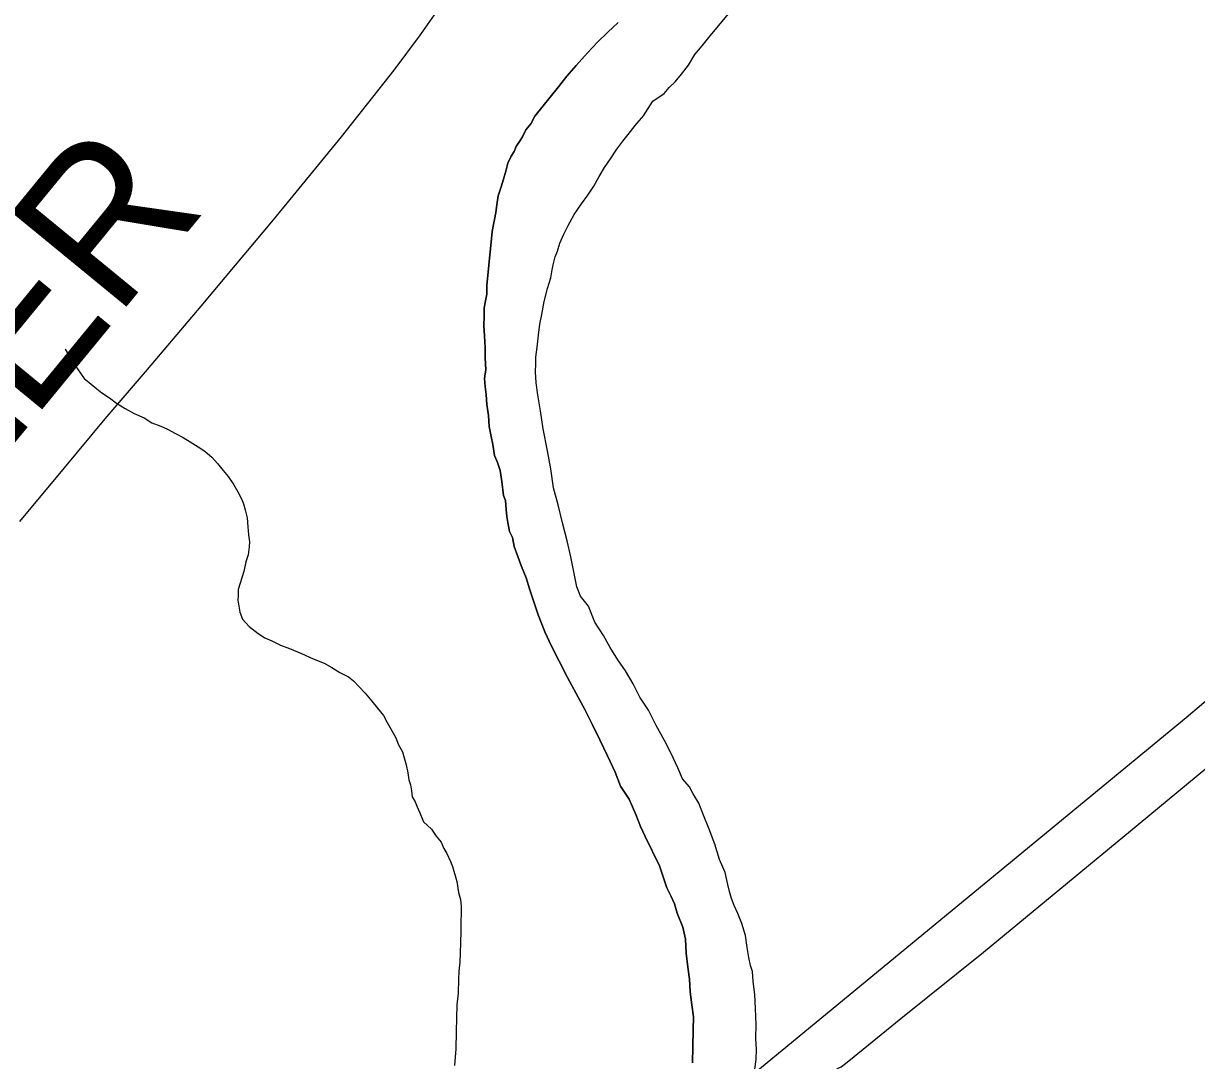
# Model space of a CAD drawing. Extents: x 2.1 to 73.9, y 4 to 26.
# Drawn here: x 48.3897 to 48.6135, y 23.2719 to 23.4697 of the extents above; entities that cross this region are included whole.
import ezdxf

# ---------------------------------------------------------------- set-up
doc = ezdxf.new("R2010")
doc.units = 0
for name, color, linetype in [('GM_X_Major_River', 7, 'Continuous'), ('GM_X_Minor_River', 7, 'Continuous'), ('GM_X_Township_Road', 7, 'Continuous'), ('GM_X_Township_Road_Text', 7, 'Continuous'), ('GM_X_US_Route', 7, 'Continuous')]:
    doc.layers.add(name, color=color, linetype=linetype)

msp = doc.modelspace()

# ---------------------------------------------------------------- linework, layer by layer
at = {"layer": 'GM_X_Major_River'}
for points in [[(48.51856, 23.32102), (48.51746, 23.32275), (48.51674, 23.3241), (48.51545, 23.32565), (48.51455, 23.32776), (48.51329, 23.33045), (48.51202, 23.33295), (48.51038, 23.33584), (48.50894, 23.33873), (48.50729, 23.34124), (48.50602, 23.34374), (48.50457, 23.34624), (48.5031, 23.34837), (48.50164, 23.35068), (48.50037, 23.353), (48.49872, 23.3555), (48.49747, 23.35857), (48.496, 23.36051), (48.49528, 23.36224), (48.4941, 23.36796), (48.49342, 23.37102), (48.49255, 23.37446), (48.49169, 23.3779), (48.49082, 23.38115), (48.49034, 23.38477), (48.48967, 23.3882), (48.48883, 23.3924), (48.48834, 23.39583), (48.48785, 23.39888), (48.48753, 23.40116), (48.48739, 23.40326), (48.48743, 23.40477), (48.48746, 23.4061), (48.4877, 23.408), (48.48795, 23.41027), (48.48819, 23.41235), (48.48862, 23.41424), (48.48906, 23.41669), (48.48969, 23.41915), (48.49031, 23.42122), (48.49054, 23.42273), (48.49075, 23.42368), (48.49117, 23.42518), (48.49158, 23.42631), (48.492, 23.42782), (48.4928, 23.42951), (48.4936, 23.4312), (48.49479, 23.43326), (48.49618, 23.43531), (48.49736, 23.43699), (48.49854, 23.43867), (48.49954, 23.44054), (48.50053, 23.44222), (48.50171, 23.4439), (48.5029, 23.44577), (48.50407, 23.44726), (48.50506, 23.44856), (48.50643, 23.45024), (48.50799, 23.4521), (48.50978, 23.4549), (48.5119, 23.45636), (48.51288, 23.45748), (48.51405, 23.45859), (48.51522, 23.46008), (48.5166, 23.46175), (48.51779, 23.46381), (48.51916, 23.46548), (48.52073, 23.46734), (48.52425, 23.47162)], [(48.51856, 23.32102), (48.51746, 23.32275), (48.51674, 23.3241), (48.51545, 23.32565), (48.51455, 23.32776), (48.51329, 23.33045), (48.51202, 23.33295), (48.51038, 23.33584), (48.50894, 23.33873), (48.50729, 23.34124), (48.50602, 23.34374), (48.50457, 23.34624), (48.5031, 23.34837), (48.50164, 23.35068), (48.50037, 23.353), (48.49872, 23.3555), (48.49747, 23.35857), (48.496, 23.36051), (48.49528, 23.36224), (48.4941, 23.36796), (48.49342, 23.37102), (48.49255, 23.37446), (48.49169, 23.3779), (48.49082, 23.38115), (48.49034, 23.38477), (48.48967, 23.3882), (48.48883, 23.3924), (48.48834, 23.39583), (48.48785, 23.39888), (48.48753, 23.40116), (48.48739, 23.40326), (48.48743, 23.40477), (48.48746, 23.4061), (48.4877, 23.408), (48.48795, 23.41027), (48.48819, 23.41235), (48.48862, 23.41424), (48.48906, 23.41669), (48.48969, 23.41915), (48.49031, 23.42122), (48.49054, 23.42273), (48.49075, 23.42368), (48.49117, 23.42518), (48.49158, 23.42631), (48.492, 23.42782), (48.4928, 23.42951), (48.4936, 23.4312), (48.49479, 23.43326), (48.49618, 23.43531), (48.49736, 23.43699), (48.49854, 23.43867), (48.49954, 23.44054), (48.50053, 23.44222), (48.50171, 23.4439), (48.5029, 23.44577), (48.50407, 23.44726), (48.50506, 23.44856), (48.50643, 23.45024), (48.50799, 23.4521), (48.50978, 23.4549), (48.5119, 23.45636), (48.51288, 23.45748), (48.51405, 23.45859), (48.51522, 23.46008), (48.5166, 23.46175), (48.51779, 23.46381), (48.51916, 23.46548), (48.52073, 23.46734), (48.52425, 23.47162)], [(48.50313, 23.46988), (48.50118, 23.46803), (48.49923, 23.46618), (48.49728, 23.46414), (48.49513, 23.46172), (48.49337, 23.45968), (48.4918, 23.45763), (48.48729, 23.45205), (48.48649, 23.45055), (48.48552, 23.44944), (48.48491, 23.44812), (48.48432, 23.44719), (48.48373, 23.44626), (48.48332, 23.44532), (48.48273, 23.44438), (48.48213, 23.44307), (48.48171, 23.44156), (48.48129, 23.44005), (48.48087, 23.43855), (48.48026, 23.43685), (48.48003, 23.43515), (48.4798, 23.43364), (48.47958, 23.43231), (48.47936, 23.43137), (48.47914, 23.43005), (48.47888, 23.42739), (48.47863, 23.42493), (48.47837, 23.42228), (48.47812, 23.41982), (48.47808, 23.41811), (48.47786, 23.41679), (48.47763, 23.41546), (48.47759, 23.41395), (48.47755, 23.41205), (48.47769, 23.41015), (48.47782, 23.40787), (48.47777, 23.40597), (48.47791, 23.40369), (48.47767, 23.40198), (48.47782, 23.40046), (48.47798, 23.39894), (48.47812, 23.39704), (48.47844, 23.39494), (48.47858, 23.39285), (48.47891, 23.39094), (48.47925, 23.38941), (48.47958, 23.38732), (48.48012, 23.38597), (48.48065, 23.38444), (48.48098, 23.38234), (48.48129, 23.37968), (48.48164, 23.37872), (48.48179, 23.37701), (48.48195, 23.37568), (48.48211, 23.37453), (48.48245, 23.37281), (48.48299, 23.37166), (48.48332, 23.36995), (48.48403, 23.36803), (48.48475, 23.36611), (48.48564, 23.364), (48.48634, 23.3617), (48.48705, 23.35941), (48.48793, 23.35692), (48.48918, 23.35366), (48.49044, 23.35097), (48.49189, 23.34808), (48.49352, 23.345), (48.49515, 23.34192), (48.49678, 23.33884), (48.49823, 23.33596), (48.49968, 23.33308), (48.50112, 23.33), (48.50256, 23.32693), (48.50363, 23.32424), (48.50528, 23.32173)], [(48.50528, 23.32173), (48.50363, 23.32424), (48.50256, 23.32693), (48.50112, 23.33), (48.49968, 23.33308), (48.49823, 23.33596), (48.49678, 23.33884), (48.49515, 23.34192), (48.49352, 23.345), (48.49189, 23.34808), (48.49044, 23.35097), (48.48918, 23.35366), (48.48793, 23.35692), (48.48705, 23.35941), (48.48634, 23.3617), (48.48564, 23.364), (48.48475, 23.36611), (48.48403, 23.36803), (48.48332, 23.36995), (48.48299, 23.37166), (48.48245, 23.37281), (48.48211, 23.37453), (48.48195, 23.37568), (48.48179, 23.37701), (48.48164, 23.37872), (48.48129, 23.37968), (48.48098, 23.38234), (48.48065, 23.38444), (48.48012, 23.38597), (48.47958, 23.38732), (48.47925, 23.38941), (48.47891, 23.39094), (48.47858, 23.39285), (48.47844, 23.39494), (48.47812, 23.39704), (48.47798, 23.39894), (48.47782, 23.40046), (48.47767, 23.40198), (48.47791, 23.40369), (48.47777, 23.40597), (48.47782, 23.40787), (48.47769, 23.41015), (48.47755, 23.41205), (48.47759, 23.41395), (48.47763, 23.41546), (48.47786, 23.41679), (48.47808, 23.41811), (48.47812, 23.41982), (48.47837, 23.42228), (48.47863, 23.42493), (48.47888, 23.42739), (48.47914, 23.43005), (48.47936, 23.43137), (48.47958, 23.43231), (48.4798, 23.43364), (48.48003, 23.43515), (48.48026, 23.43685), (48.48087, 23.43855), (48.48129, 23.44005), (48.48171, 23.44156), (48.48213, 23.44307), (48.48273, 23.44438), (48.48332, 23.44532), (48.48373, 23.44626), (48.48432, 23.44719), (48.48491, 23.44812), (48.48552, 23.44944), (48.48649, 23.45055), (48.48729, 23.45205), (48.4918, 23.45763), (48.49337, 23.45968), (48.49513, 23.46172), (48.49728, 23.46414), (48.49923, 23.46618), (48.50118, 23.46803), (48.50313, 23.46988)], [(48.50528, 23.32173), (48.50654, 23.31885), (48.50743, 23.31655), (48.50833, 23.31463), (48.51104, 23.30905), (48.51175, 23.30695), (48.51245, 23.30484), (48.51317, 23.3033), (48.5139, 23.30177), (48.51442, 23.30004), (48.51549, 23.29736), (48.51601, 23.29507), (48.51613, 23.29241), (48.51644, 23.28974), (48.51676, 23.28745), (48.51689, 23.28498), (48.51721, 23.28251), (48.51753, 23.28022), (48.51747, 23.27775), (48.51739, 23.27453), (48.51731, 23.27149)], [(48.51731, 23.27149), (48.51739, 23.27453), (48.51747, 23.27775), (48.51753, 23.28022), (48.51721, 23.28251), (48.51689, 23.28498), (48.51676, 23.28745), (48.51644, 23.28974), (48.51613, 23.29241), (48.51601, 23.29507), (48.51549, 23.29736), (48.51442, 23.30004), (48.5139, 23.30177), (48.51317, 23.3033), (48.51245, 23.30484), (48.51175, 23.30695), (48.51104, 23.30905), (48.50833, 23.31463), (48.50743, 23.31655), (48.50654, 23.31885), (48.50528, 23.32173)], [(48.52925, 23.27024), (48.52948, 23.27213), (48.52953, 23.27403), (48.52939, 23.27612), (48.52946, 23.27878), (48.52935, 23.28182), (48.52922, 23.28448), (48.52891, 23.28696), (48.52877, 23.28886), (48.52841, 23.29001), (48.52807, 23.29153), (48.52774, 23.29344), (48.52742, 23.29573), (48.52672, 23.29802), (48.526, 23.29994), (48.52528, 23.30148), (48.52475, 23.30282), (48.5244, 23.30416), (48.52406, 23.3055), (48.52354, 23.30779), (48.52247, 23.31028), (48.52159, 23.31315), (48.52052, 23.31603), (48.51945, 23.31871), (48.51856, 23.32102)], [(48.52925, 23.27024), (48.52948, 23.27213), (48.52953, 23.27403), (48.52939, 23.27612), (48.52946, 23.27878), (48.52935, 23.28182), (48.52922, 23.28448), (48.52891, 23.28696), (48.52877, 23.28886), (48.52841, 23.29001), (48.52807, 23.29153), (48.52774, 23.29344), (48.52742, 23.29573), (48.52672, 23.29802), (48.526, 23.29994), (48.52528, 23.30148), (48.52475, 23.30282), (48.5244, 23.30416), (48.52406, 23.3055), (48.52354, 23.30779), (48.52247, 23.31028), (48.52159, 23.31315), (48.52052, 23.31603), (48.51945, 23.31871), (48.51856, 23.32102)]]:
    msp.add_lwpolyline(points, dxfattribs=at)
at = {"layer": 'GM_X_Minor_River'}
for points in [[(48.39766, 23.40762), (48.3993, 23.40492), (48.3982, 23.40627), (48.3993, 23.40492), (48.40058, 23.40299), (48.40132, 23.40202), (48.40225, 23.40124), (48.40374, 23.40006), (48.40467, 23.39928), (48.40616, 23.39829), (48.40747, 23.39731), (48.40915, 23.39631), (48.41084, 23.39532), (48.41272, 23.39452), (48.41421, 23.39353), (48.41591, 23.39292), (48.41722, 23.39231), (48.41872, 23.39152), (48.42022, 23.39072), (48.42153, 23.38993), (48.42302, 23.38894), (48.42433, 23.38815), (48.42563, 23.38697), (48.42674, 23.38581), (48.42785, 23.38445), (48.42877, 23.38329), (48.42987, 23.38174), (48.43059, 23.38039), (48.43132, 23.37905), (48.43168, 23.37809), (48.43203, 23.37694), (48.43237, 23.37541), (48.43252, 23.3737), (48.43267, 23.37218), (48.43282, 23.37084), (48.4328, 23.36989), (48.43257, 23.36838), (48.43216, 23.36706), (48.43173, 23.36518), (48.4307, 23.36178), (48.43067, 23.36064), (48.43064, 23.3597), (48.4308, 23.35855), (48.43097, 23.35741), (48.4315, 23.35607), (48.4328, 23.35471), (48.43447, 23.35333), (48.43578, 23.35254), (48.4371, 23.35194), (48.43878, 23.35114), (48.44048, 23.35052), (48.44273, 23.34952), (48.44499, 23.34851), (48.44706, 23.3477), (48.44855, 23.3469), (48.45005, 23.34591), (48.45174, 23.34511), (48.45267, 23.34433), (48.45378, 23.34316), (48.45489, 23.342), (48.45618, 23.34044), (48.45728, 23.33909), (48.45839, 23.33773), (48.45912, 23.33638), (48.45984, 23.33503), (48.46075, 23.33349), (48.46129, 23.33215), (48.46201, 23.3308), (48.46237, 23.32965), (48.46271, 23.32832), (48.46305, 23.32679), (48.46321, 23.32546), (48.46357, 23.3245), (48.46373, 23.32335), (48.46389, 23.32221), (48.46443, 23.32125), (48.46479, 23.32029), (48.46533, 23.31914), (48.46605, 23.31741), (48.46753, 23.31604), (48.46845, 23.31469), (48.46937, 23.31353), (48.46991, 23.31237), (48.47045, 23.31141), (48.47117, 23.30987), (48.47153, 23.30892), (48.47241, 23.30605), (48.47273, 23.30395), (48.47308, 23.30261), (48.47324, 23.30128), (48.4732, 23.29995), (48.47317, 23.29843), (48.47312, 23.29653), (48.47307, 23.29445), (48.47301, 23.29236), (48.47297, 23.29065), (48.47274, 23.28895), (48.4727, 23.28743), (48.47263, 23.28477), (48.47239, 23.2825), (48.47232, 23.28003)], [(48.47232, 23.28003), (48.47226, 23.27738), (48.47218, 23.27415), (48.47191, 23.27093)]]:
    msp.add_lwpolyline(points, dxfattribs=at)
at = {"layer": 'GM_X_Township_Road'}
msp.add_lwpolyline([(48.38901, 23.37473), (48.39758, 23.38497), (48.40532, 23.39429), (48.41339, 23.40372), (48.42363, 23.41582), (48.42823, 23.42129), (48.43742, 23.43224), (48.4504, 23.44812), (48.46043, 23.46081), (48.46546, 23.46754), (48.46814, 23.47138), (48.47013, 23.47456), (48.47208, 23.47813), (48.47382, 23.4818), (48.47563, 23.48613), (48.47711, 23.49024), (48.47847, 23.49472), (48.48017, 23.50137), (48.48122, 23.50625), (48.48186, 23.51026), (48.48254, 23.52329), (48.48247, 23.55613)], dxfattribs=at)
at = {"layer": 'GM_X_US_Route'}
for points in [[(47.9186, 22.76725), (48.00552, 22.8385), (48.34281, 23.11612), (48.61147, 23.33733), (48.62577, 23.3495), (48.67937, 23.39257), (48.70666, 23.4146), (48.72968, 23.43384), (48.74563, 23.44699), (48.75566, 23.45455), (48.75853, 23.45695)], [(48.28824, 23.06003), (48.29133, 23.06256), (48.31734, 23.08379), (48.33815, 23.10107), (48.35127, 23.11208), (48.39375, 23.14631), (48.45085, 23.19336), (48.48136, 23.21842), (48.50109, 23.23457), (48.52985, 23.25833), (48.53381, 23.26141), (48.54027, 23.26643), (48.54502, 23.27037), (48.54569, 23.27072), (48.54629, 23.27113), (48.54714, 23.27182), (48.55706, 23.27994), (48.57283, 23.29258), (48.6009, 23.3157), (48.62962, 23.33949), (48.63499, 23.34389)]]:
    msp.add_lwpolyline(points, dxfattribs=at)

# ---------------------------------------------------------------- texts
at = {"layer": 'GM_X_Township_Road_Text'}
msp.add_text('HALLER', height=0.028409, rotation=50.6374, dxfattribs=at).set_placement((48.33106, 23.32023))

doc.saveas('drawing.dxf')
